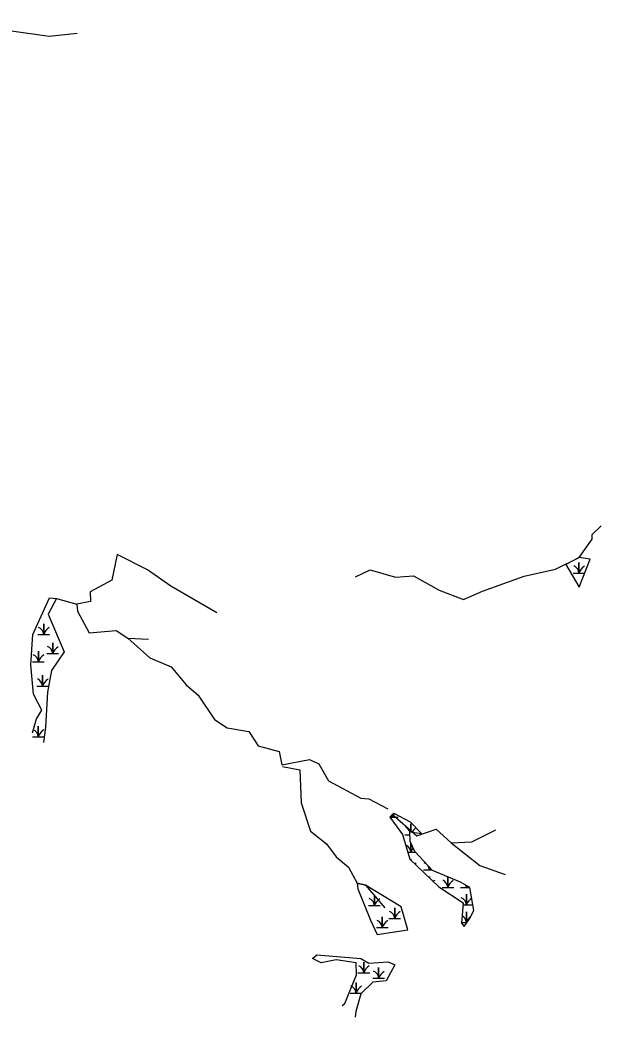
# Model space of a CAD drawing. Extents: x 1253697 to 1278588, y 912189 to 981699.
# Drawn here: x 1261412 to 1262266, y 912189 to 913654 of the extents above; entities that cross this region are included whole.
import ezdxf

# ---------------------------------------------------------------- set-up
doc = ezdxf.new("R2010")
doc.units = 0
for name, color, linetype in [('Exist Environmental Wetland Boundary', 7, 'Continuous'), ('Exist Hydro Jurisdictional Stream or Body of Water Mitigable', 7, 'Continuous'), ('Exist Hydro Swamp or Marsh', 7, 'Continuous')]:
    doc.layers.add(name, color=color, linetype=linetype)

msp = doc.modelspace()

# ---------------------------------------------------------------- linework, layer by layer
at = {"layer": 'Exist Environmental Wetland Boundary'}
msp.add_line((1261977.9, 912457.2), (1261985, 912457.2), dxfattribs=at)
for points in [[(1262233.8, 912864.1), (1262214, 912854.1), (1262233.9, 912820.6), (1262249.8, 912861.6), (1262233.8, 912864.1), (1262214, 912854.1)], [(1261430.6, 912606.9), (1261436.6, 912627.3), (1261444.4, 912639.9), (1261432.1, 912663.4), (1261428.2, 912706.4), (1261431.2, 912751.1), (1261455.8, 912805.2), (1261466, 912804), (1261453.6, 912780.9), (1261468.4, 912746.3), (1261477.2, 912725.7), (1261458.6, 912698.2), (1261452.9, 912666.3), (1261449.7, 912615.3), (1261447, 912592.5)], [(1261955.5, 912483), (1261959.3, 912483), (1261959.3, 912486.1)], [(1261959.3, 912486.1), (1261959.3, 912483), (1261967.9, 912483)], [(1261986.5, 912461.3), (1261986.5, 912473), (1261986.5, 912461.3)], [(1261982, 912431.4), (1261986.5, 912431.4), (1261986.5, 912445.4)], [(1261986.5, 912445.4), (1261986.5, 912431.4), (1261993.6, 912431.4)], [(1261986.5, 912420), (1261986.5, 912421.4), (1261986.5, 912420)], [(1262005.1, 912405.6), (1262013.7, 912405.6), (1262013.7, 912409.6)], [(1262013.7, 912409.6), (1262013.7, 912405.6), (1262017.4, 912405.6)], [(1262013.7, 912393.9), (1262013.7, 912395.6), (1262013.7, 912393.9)], [(1262032.3, 912379.8), (1262040.9, 912379.8), (1262040.9, 912395.2)], [(1262040.9, 912395.2), (1262040.9, 912379.8), (1262049.5, 912379.8)], [(1262059.5, 912379.8), (1262068.1, 912379.8), (1262068.1, 912382.7)], [(1262068.1, 912382.7), (1262068.1, 912379.8), (1262073.3, 912379.8)], [(1262063.3, 912354.1), (1262068.1, 912354.1), (1262068.1, 912369.8), (1262068.1, 912354.1), (1262076.7, 912354.1)], [(1262061, 912328.3), (1262068.1, 912328.3), (1262068.1, 912344.1), (1262068.1, 912328.3), (1262068.8, 912328.3)], [(1261885.6, 912206.5), (1261889.6, 912209.5), (1261906.6, 912251.6), (1261906.1, 912269), (1261877, 912273.4), (1261854.5, 912269.2), (1261841.9, 912275.6), (1261848.4, 912280.7), (1261912.8, 912275.5), (1261924.7, 912268.6), (1261953, 912270.5), (1261963, 912266.1), (1261950.2, 912242.6), (1261930.7, 912240.8), (1261912.8, 912223.6), (1261905.8, 912197.4), (1261904.9, 912189.4)]]:
    msp.add_lwpolyline(points, dxfattribs=at)
for points in [[(1261984.8, 912461.6), (1262002, 912459.1), (1261985.9, 912475.7), (1261962.2, 912488.4), (1261955.4, 912483.1), (1261974.1, 912457.4), (1261985.1, 912421.3), (1262027.5, 912380.5), (1262063.5, 912357.2), (1262061, 912327.2), (1262064.6, 912322.5), (1262072.7, 912333.7), (1262079, 912346), (1262073.3, 912379.8), (1262059.5, 912387.6), (1262018.5, 912404.4), (1261992.5, 912432.5), (1261985.6, 912447.4)], [(1261982, 912317.7), (1261972.2, 912351.2), (1261919.8, 912383), (1261907.8, 912385.8), (1261908.8, 912377.9), (1261927.3, 912331.8), (1261936.8, 912310.6)]]:
    msp.add_lwpolyline(points, close=True, dxfattribs=at)
for centre, radius, start, end in [((1261947, 912482.1), 12.3, 4.1403, 17.1271), ((1261977.5, 912476.9), 19.2, 144.1784, 161.6222), ((1261977.5, 912451.1), 19.2, 122.1274, 123.3864), ((1261974.2, 912456.3), 12.3, 24.854, 67.535), ((1262004.7, 912451.1), 19.2, 126.103, 148.9036), ((1261974.2, 912430.5), 12.3, 4.1403, 67.535), ((1262004.7, 912425.3), 19.2, 139.7508, 161.6222), ((1262004.7, 912399.6), 19.2, 122.1274, 129.8814), ((1262001.4, 912404.7), 12.3, 4.1403, 67.535), ((1262031.9, 912399.6), 19.2, 152.7891, 161.6222), ((1262031.9, 912373.8), 19.2, 122.1274, 130.6666), ((1262028.6, 912379), 12.3, 4.1403, 67.535), ((1262059.1, 912373.8), 19.2, 122.1274, 161.6222), ((1262055.8, 912379), 12.3, 4.1403, 19.8958), ((1262086.4, 912373.8), 19.2, 154.0015, 161.6222), ((1262055.8, 912353.2), 12.3, 4.1403, 67.535), ((1262086.4, 912348), 19.2, 122.7105, 161.6222), ((1262055.8, 912327.4), 12.3, 4.1403, 60.5232), ((1262086.4, 912322.2), 19.2, 127.4771, 161.6222)]:
    msp.add_arc(centre, radius, start, end, dxfattribs=at)
at = {"layer": 'Exist Hydro Jurisdictional Stream or Body of Water Mitigable'}
msp.add_line((1261570.6, 912745.9), (1261601.2, 912744.3), dxfattribs=at)
for points in [[(1261070.5, 913624.4), (1261098.4, 913645.1), (1261124.1, 913640.3), (1261157.6, 913648.5), (1261191.1, 913642.4), (1261215.9, 913636.2), (1261270.6, 913639.5), (1261338.4, 913653.6), (1261396.5, 913638.3), (1261455.1, 913629.7), (1261496.1, 913634)], [(1261905.4, 912835.8), (1261926.6, 912846.2), (1261964, 912835.5), (1261990.6, 912837.3), (1262028.3, 912816.2), (1262063.7, 912802.7), (1262091.9, 912814.7), (1262152.8, 912836.7), (1262198.9, 912847.2), (1262233.8, 912864.1), (1262253.1, 912891.1), (1262252.8, 912898.2), (1262266, 912910.7)], [(1261701.4, 912782.9), (1261633.7, 912822.1), (1261599.6, 912846.3), (1261555.2, 912868.6), (1261547.2, 912830.7), (1261515.5, 912813.9), (1261515.9, 912799.7), (1261495.7, 912795.8)], [(1261466, 912804), (1261495.7, 912795.8), (1261496.9, 912785.6), (1261513.8, 912753.4), (1261553.7, 912756.9), (1261570.6, 912745.9), (1261602.8, 912717), (1261634.3, 912703.5), (1261656.3, 912677.3), (1261673.9, 912662.3), (1261697.9, 912626.5), (1261716.5, 912614.3), (1261748.6, 912608.5), (1261762.1, 912587.9), (1261793.1, 912579.3), (1261796.8, 912560), (1261837.8, 912567.5), (1261851.2, 912561.3), (1261865.4, 912536.4), (1261912.9, 912510.9), (1261924.8, 912510), (1261952.8, 912495.3)], [(1261797.7, 912557.1), (1261823.2, 912552.2), (1261825.2, 912504), (1261838.9, 912462.3), (1261862.6, 912443.9), (1261877, 912424.9), (1261894.7, 912409.4), (1261907.8, 912385.8), (1261919.8, 912383), (1261948.3, 912349.9)], [(1261958.8, 912487.6), (1261995.5, 912455.7), (1262023.5, 912465.2), (1262045.8, 912445.1), (1262087.8, 912412.1), (1262125, 912398.9)], [(1262045.8, 912445.1), (1262075.9, 912446.8), (1262111.4, 912464.2)]]:
    msp.add_lwpolyline(points, dxfattribs=at)
at = {"layer": 'Exist Hydro Swamp or Marsh'}
for p, q in [((1262233.5, 912848.4), (1262233.5, 912848.4)), ((1261447.1, 912758.3), (1261447.1, 912758.3)), ((1261460.3, 912730.2), (1261460.3, 912730.2)), ((1261439.3, 912718.1), (1261439.3, 912718.1)), ((1261445.4, 912682.6), (1261445.4, 912682.6)), ((1261439.1, 912608), (1261439.1, 912608)), ((1261932.9, 912360.2), (1261932.9, 912360.2)), ((1261962.8, 912341.3), (1261962.8, 912341.3)), ((1261944.4, 912328.1), (1261944.4, 912328.1)), ((1261917.4, 912261.5), (1261917.4, 912261.5)), ((1261939.2, 912253.5), (1261939.2, 912253.5)), ((1261906, 912231.7), (1261906, 912231.7))]:
    msp.add_line(p, q, dxfattribs=at)
for points in [[(1262224.9, 912841.3), (1262233.5, 912841.3), (1262233.5, 912857.1), (1262233.5, 912841.3), (1262242.1, 912841.3)], [(1261438.5, 912751.2), (1261447.1, 912751.2), (1261447.1, 912767), (1261447.1, 912751.2), (1261455.7, 912751.2)], [(1261451.7, 912723.1), (1261460.3, 912723.1), (1261460.3, 912738.9), (1261460.3, 912723.1), (1261468.9, 912723.1)], [(1261430.7, 912711), (1261439.3, 912711), (1261439.3, 912726.8), (1261439.3, 912711), (1261447.9, 912711)], [(1261436.8, 912675.5), (1261445.4, 912675.5), (1261445.4, 912691.3), (1261445.4, 912675.5), (1261454, 912675.5)], [(1261430.5, 912600.9), (1261439.1, 912600.9), (1261439.1, 912616.7), (1261439.1, 912600.9), (1261447.7, 912600.9)], [(1261924.3, 912353.1), (1261932.9, 912353.1), (1261932.9, 912368.8), (1261932.9, 912353.1), (1261941.5, 912353.1)], [(1261954.2, 912334.1), (1261962.8, 912334.1), (1261962.8, 912349.9), (1261962.8, 912334.1), (1261971.4, 912334.1)], [(1261935.8, 912320.9), (1261944.4, 912320.9), (1261944.4, 912336.7), (1261944.4, 912320.9), (1261953, 912320.9)], [(1261908.8, 912254.4), (1261917.5, 912254.4), (1261917.5, 912270.2), (1261917.5, 912254.4), (1261926.1, 912254.4)], [(1261930.6, 912246.4), (1261939.2, 912246.4), (1261939.2, 912262.1), (1261939.2, 912246.4), (1261947.8, 912246.4)], [(1261897.4, 912224.6), (1261906, 912224.6), (1261906, 912240.3), (1261906, 912224.6), (1261914.6, 912224.6)]]:
    msp.add_lwpolyline(points, dxfattribs=at)
for centre, radius, start, end in [((1262221.2, 912840.4), 12.3, 4.1403, 67.535), ((1262251.7, 912835.2), 19.2, 122.1274, 161.6222), ((1261434.9, 912750.3), 12.3, 4.1403, 67.535), ((1261465.4, 912745.1), 19.2, 122.1274, 161.6222), ((1261448.1, 912722.2), 12.3, 4.1403, 67.535), ((1261478.6, 912717), 19.2, 122.1274, 161.6222), ((1261427, 912710.1), 12.3, 4.1403, 67.535), ((1261457.5, 912704.9), 19.2, 122.1274, 161.6222), ((1261433.1, 912674.6), 12.3, 4.1403, 67.535), ((1261463.7, 912669.4), 19.2, 122.1274, 161.6222), ((1261426.8, 912600), 12.3, 4.1403, 67.535), ((1261457.3, 912594.8), 19.2, 122.1274, 161.6222), ((1261920.7, 912352.2), 12.3, 4.1403, 67.535), ((1261951.2, 912347), 19.2, 122.1274, 161.6222), ((1261950.5, 912333.2), 12.3, 4.1403, 67.535), ((1261981, 912328.1), 19.2, 122.1274, 161.6222), ((1261932.1, 912320), 12.3, 4.1403, 67.535), ((1261962.7, 912314.9), 19.2, 122.1274, 161.6222), ((1261905.2, 912253.5), 12.3, 4.1403, 67.535), ((1261935.7, 912248.3), 19.2, 122.1274, 161.6222), ((1261927, 912245.5), 12.3, 4.1403, 67.535), ((1261957.5, 912240.3), 19.2, 122.1274, 161.6222), ((1261893.7, 912223.7), 12.3, 4.1403, 67.535), ((1261924.2, 912218.5), 19.2, 122.1274, 161.6222)]:
    msp.add_arc(centre, radius, start, end, dxfattribs=at)

doc.saveas('drawing.dxf')
